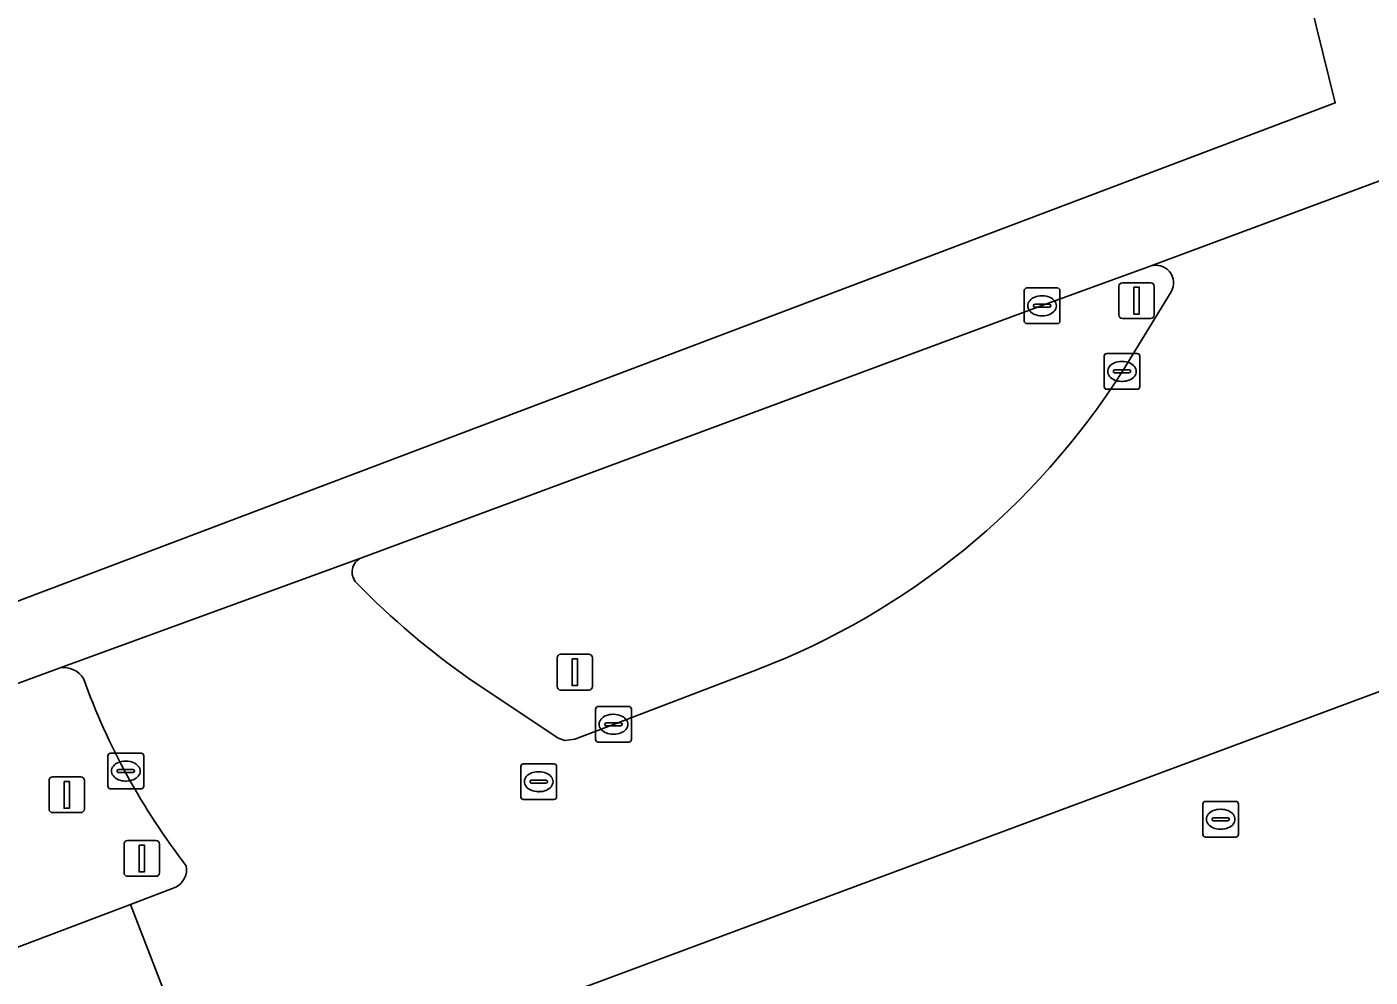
# Model space of a CAD drawing. Extents: x 160806 to 161707, y 383696 to 384148.
# Drawn here: x 160918.71 to 160956.33, y 383806.57 to 383833.17 of the extents above; entities that cross this region are included whole.
import ezdxf

# ---------------------------------------------------------------- set-up
doc = ezdxf.new("R2010")
doc.units = 0
for name, color, linetype in [('IMGEO_Berm_groen', 7, 'Continuous'), ('IMGEO_Kolk', 7, 'Continuous'), ('IMGEO_Lichtmast', 7, 'Continuous'), ('IMGEO_Portaal', 7, 'Continuous'), ('IMGEO_Rijbaan_lokaal_gesloten', 7, 'Continuous'), ('IMGEO_Rioolput', 7, 'Continuous'), ('IMGEO_Verkeerseiland_open', 7, 'Continuous'), ('IMGEO_Verkeersregelinstallatiepaal', 7, 'Continuous')]:
    doc.layers.add(name, color=color, linetype=linetype)

msp = doc.modelspace()

# ---------------------------------------------------------------- linework, layer by layer
at = {"layer": 'IMGEO_Berm_groen'}
msp.add_lwpolyline([(160919.645, 383815.225), (160916.057, 383813.917), (160916.455, 383812.908), (160914.648, 383812.226), (160914.747, 383811.889), (160917.477, 383808.558), (160917.643, 383808.146), (160917.962, 383807.222), (160921.617, 383808.606), (160922.883, 383809.085)], dxfattribs=at)
for centre, radius, start, end in [((160919.75, 383814.597), 0.637, 31.3203, 99.4995), ((160938.491, 383821.515), 19.352, 199.8994, 217.6718), ((160922.622, 383809.582), 0.561, 297.6962, 10.9353)]:
    msp.add_arc(centre, radius, start, end, dxfattribs=at)
at = {"layer": 'IMGEO_Kolk'}
for p, q in [((160946.644, 383824.938), (160946.644, 383825.79)), ((160946.719, 383825.864), (160947.571, 383825.864)), ((160947.132, 383825.644), (160947.157, 383825.644)), ((160947.645, 383825.79), (160947.645, 383824.938)), ((160946.903, 383825.358), (160946.903, 383825.37)), ((160947.341, 383825.321), (160946.943, 383825.321)), ((160946.946, 383825.407), (160947.344, 383825.407)), ((160947.387, 383825.37), (160947.387, 383825.358)), ((160947.571, 383824.864), (160946.719, 383824.864)), ((160947.155, 383825.084), (160947.13, 383825.084)), ((160948.881, 383823.101), (160948.881, 383823.953)), ((160948.956, 383824.027), (160949.808, 383824.027)), ((160949.369, 383823.807), (160949.394, 383823.807)), ((160949.882, 383823.953), (160949.882, 383823.101)), ((160949.14, 383823.521), (160949.14, 383823.533)), ((160949.578, 383823.484), (160949.18, 383823.484)), ((160949.183, 383823.57), (160949.581, 383823.57)), ((160949.624, 383823.533), (160949.624, 383823.521)), ((160949.808, 383823.027), (160948.956, 383823.027)), ((160949.392, 383823.247), (160949.367, 383823.247)), ((160934.64, 383813.222), (160934.64, 383814.074)), ((160934.715, 383814.148), (160935.567, 383814.148)), ((160935.128, 383813.928), (160935.153, 383813.928)), ((160935.641, 383814.074), (160935.641, 383813.222)), ((160934.899, 383813.642), (160934.899, 383813.654)), ((160935.337, 383813.605), (160934.939, 383813.605)), ((160934.942, 383813.691), (160935.34, 383813.691)), ((160935.383, 383813.654), (160935.383, 383813.642)), ((160935.567, 383813.148), (160934.715, 383813.148)), ((160935.151, 383813.368), (160935.126, 383813.368)), ((160920.982, 383811.913), (160920.982, 383812.765)), ((160921.057, 383812.839), (160921.909, 383812.839)), ((160921.983, 383812.765), (160921.983, 383811.913)), ((160921.284, 383812.382), (160921.682, 383812.382)), ((160921.47, 383812.619), (160921.495, 383812.619)), ((160921.241, 383812.333), (160921.241, 383812.345)), ((160921.679, 383812.296), (160921.281, 383812.296)), ((160921.493, 383812.059), (160921.468, 383812.059)), ((160921.725, 383812.345), (160921.725, 383812.333)), ((160921.909, 383811.839), (160921.057, 383811.839))]:
    msp.add_line(p, q, dxfattribs=at)
for points in [[(160946.644, 383824.938), (160946.644, 383825.79)], [(160946.719, 383825.864), (160947.571, 383825.864)], [(160947.645, 383825.79), (160947.645, 383824.938)], [(160947.571, 383824.864), (160946.719, 383824.864)], [(160948.881, 383823.101), (160948.881, 383823.953)], [(160948.956, 383824.027), (160949.808, 383824.027)], [(160949.882, 383823.953), (160949.882, 383823.101)], [(160949.808, 383823.027), (160948.956, 383823.027)], [(160934.64, 383813.222), (160934.64, 383814.074)], [(160934.715, 383814.148), (160935.567, 383814.148)], [(160935.641, 383814.074), (160935.641, 383813.222)], [(160935.567, 383813.148), (160934.715, 383813.148)], [(160920.982, 383811.913), (160920.982, 383812.765)], [(160921.057, 383812.839), (160921.909, 383812.839)], [(160921.983, 383812.765), (160921.983, 383811.913)], [(160921.909, 383811.839), (160921.057, 383811.839)]]:
    msp.add_lwpolyline(points, dxfattribs=at)
for centre, radius, start, end in [((160946.721, 383825.788), 0.0765, 91.552, 178.448), ((160946.721, 383825.788), 0.0765, 91.552, 178.448), ((160947.569, 383825.788), 0.0765, 1.552, 88.448), ((160947.569, 383825.788), 0.0765, 1.552, 88.448), ((160946.943, 383825.367), 0.0403, 85.8775, 175.7526), ((160946.94, 383825.357), 0.0366, 178.938, 274.7102), ((160947.344, 383825.364), 0.043, 264.8664, 352.4533), ((160947.348, 383825.369), 0.0386, 1.7309, 96.639), ((160946.721, 383824.94), 0.0765, 181.552, 268.448), ((160946.721, 383824.94), 0.0765, 181.552, 268.448), ((160947.569, 383824.94), 0.0765, 271.552, 358.448), ((160947.569, 383824.94), 0.0765, 271.552, 358.448), ((160948.958, 383823.951), 0.0765, 91.552, 178.448), ((160948.958, 383823.951), 0.0765, 91.552, 178.448), ((160949.806, 383823.951), 0.0765, 1.552, 88.448), ((160949.806, 383823.951), 0.0765, 1.552, 88.448), ((160949.18, 383823.53), 0.0403, 85.8775, 175.7526), ((160949.177, 383823.52), 0.0366, 178.938, 274.7102), ((160949.581, 383823.527), 0.043, 264.8664, 352.4533), ((160949.585, 383823.532), 0.0386, 1.7309, 96.639), ((160948.958, 383823.103), 0.0765, 181.552, 268.448), ((160948.958, 383823.103), 0.0765, 181.552, 268.448), ((160949.806, 383823.103), 0.0765, 271.552, 358.448), ((160949.806, 383823.103), 0.0765, 271.552, 358.448), ((160934.717, 383814.072), 0.0765, 91.552, 178.448), ((160934.717, 383814.072), 0.0765, 91.552, 178.448), ((160935.565, 383814.072), 0.0765, 1.552, 88.448), ((160935.565, 383814.072), 0.0765, 1.552, 88.448), ((160934.939, 383813.651), 0.0403, 85.8775, 175.7526), ((160934.936, 383813.641), 0.0366, 178.938, 274.7102), ((160935.34, 383813.648), 0.043, 264.8664, 352.4533), ((160935.344, 383813.653), 0.0386, 1.7309, 96.639), ((160934.717, 383813.224), 0.0765, 181.552, 268.448), ((160934.717, 383813.224), 0.0765, 181.552, 268.448), ((160935.565, 383813.224), 0.0765, 271.552, 358.448), ((160935.565, 383813.224), 0.0765, 271.552, 358.448), ((160921.059, 383812.763), 0.0765, 91.552, 178.448), ((160921.059, 383812.763), 0.0765, 91.552, 178.448), ((160921.907, 383812.763), 0.0765, 1.552, 88.448), ((160921.907, 383812.763), 0.0765, 1.552, 88.448), ((160921.281, 383812.342), 0.0403, 85.8775, 175.7526), ((160921.686, 383812.344), 0.0386, 1.7309, 96.639), ((160921.278, 383812.332), 0.0366, 178.938, 274.7102), ((160921.682, 383812.339), 0.043, 264.8664, 352.4533), ((160921.059, 383811.915), 0.0765, 181.552, 268.448), ((160921.059, 383811.915), 0.0765, 181.552, 268.448), ((160921.907, 383811.915), 0.0765, 271.552, 358.448), ((160921.907, 383811.915), 0.0765, 271.552, 358.448)]:
    msp.add_arc(centre, radius, start, end, dxfattribs=at)
for centre, major_axis, ratio, start_param, end_param in [((160947.131, 383825.364), (-0.387, 0.002), 0.722429, 4.712389, 7.853982), ((160947.156, 383825.364), (-0.39, 0.002), 0.717154, 1.570796, 4.712389), ((160949.368, 383823.527), (-0.387, 0.002), 0.722429, 4.712389, 7.853982), ((160949.393, 383823.527), (-0.39, 0.002), 0.717154, 1.570796, 4.712389), ((160935.127, 383813.648), (-0.387, 0.002), 0.722429, 4.712389, 7.853982), ((160935.152, 383813.648), (-0.39, 0.002), 0.717154, 1.570796, 4.712389), ((160921.469, 383812.339), (-0.387, 0.002), 0.722429, 4.712389, 7.853982), ((160921.494, 383812.339), (-0.39, 0.002), 0.717154, 1.570796, 4.712389)]:
    msp.add_ellipse(centre, major_axis=major_axis, ratio=ratio, start_param=start_param, end_param=end_param, dxfattribs=at)
at = {"layer": 'IMGEO_Lichtmast'}
for p, q in [((160919.332, 383811.275), (160919.332, 383812.075)), ((160919.332, 383812.075), (160919.332, 383811.275)), ((160919.432, 383812.175), (160920.222, 383812.175)), ((160920.222, 383812.175), (160919.432, 383812.175)), ((160920.322, 383812.075), (160920.322, 383811.275)), ((160920.322, 383811.275), (160920.322, 383812.075)), ((160920.222, 383811.175), (160919.432, 383811.175)), ((160919.432, 383811.175), (160920.222, 383811.175))]:
    msp.add_line(p, q, dxfattribs=at)
msp.add_lwpolyline([(160919.752, 383812.05), (160919.902, 383812.05), (160919.902, 383811.3), (160919.752, 383811.3), (160919.752, 383812.05)], dxfattribs=at)
for centre, start, end in [((160919.432, 383812.075), 90, 180), ((160919.432, 383812.075), 90, 180), ((160920.222, 383812.075), 0, 90), ((160920.222, 383812.075), 360, 90), ((160919.432, 383811.275), 180, 270), ((160919.432, 383811.275), 180, 270), ((160920.222, 383811.275), 270, 0), ((160920.222, 383811.275), 270, 0)]:
    msp.add_arc(centre, 0.1, start, end, dxfattribs=at)
at = {"layer": 'IMGEO_Portaal'}
for p, q in [((160933.561, 383814.708), (160933.561, 383815.508)), ((160933.561, 383815.508), (160933.561, 383814.708)), ((160933.661, 383815.608), (160934.451, 383815.608)), ((160934.451, 383815.608), (160933.661, 383815.608)), ((160934.551, 383815.508), (160934.551, 383814.708)), ((160934.551, 383814.708), (160934.551, 383815.508)), ((160934.451, 383814.608), (160933.661, 383814.608)), ((160933.661, 383814.608), (160934.451, 383814.608))]:
    msp.add_line(p, q, dxfattribs=at)
msp.add_lwpolyline([(160933.981, 383815.483), (160934.131, 383815.483), (160934.131, 383814.733), (160933.981, 383814.733), (160933.981, 383815.483)], dxfattribs=at)
for centre, start, end in [((160933.661, 383815.508), 90, 180), ((160933.661, 383815.508), 90, 180), ((160934.451, 383815.508), 0, 90), ((160934.451, 383815.508), 360, 90), ((160933.661, 383814.708), 180, 270), ((160933.661, 383814.708), 180, 270), ((160934.451, 383814.708), 270, 0), ((160934.451, 383814.708), 270, 0)]:
    msp.add_arc(centre, 0.1, start, end, dxfattribs=at)
at = {"layer": 'IMGEO_Rijbaan_lokaal_gesloten'}
for points in [[(160906.846, 383812.711), (160908.179, 383810.989), (160914.767, 383813.447), (160916.057, 383813.917), (160919.645, 383815.225), (160928.033, 383818.287), (160947.122, 383825.36), (160950.168, 383826.47), (160962.476, 383831.049), (160965.586, 383832.2), (160964.422, 383835.435), (160963.214, 383838.795), (160961.513, 383837.987), (160955.934, 383835.901), (160954.311, 383835.295), (160955.355, 383831.043), (160906.846, 383812.711)], [(160962.476, 383831.049), (160950.168, 383826.47)], [(160950.758, 383825.755), (160949.385, 383823.514)], [(160928.033, 383818.287), (160919.645, 383815.225)], [(160969.022, 383808.791), (160967.931, 383811.718), (160966.768, 383814.836), (160965.623, 383817.907), (160957.325, 383814.835), (160923.983, 383802.443), (160925.177, 383799.334), (160926.402, 383796.144), (160927.458, 383793.395), (160938.382, 383797.46)], [(160939.176, 383815.182), (160935.216, 383813.674), (160934.062, 383813.232), (160933.774, 383813.199), (160933.589, 383813.258), (160931.091, 383814.931)], [(160922.883, 383809.085), (160921.617, 383808.606), (160922.851, 383805.392), (160923.983, 383802.443), (160957.325, 383814.835)]]:
    msp.add_lwpolyline(points, dxfattribs=at)
msp.add_lwpolyline([(160921.617, 383808.606), (160917.962, 383807.222), (160912.65, 383805.205), (160914.718, 383802.425), (160922.851, 383805.392)], close=True, dxfattribs=at)
for centre, radius, start, end in [((160950.335, 383826.007), 0.492, 329.2156, 109.8416), ((160931.651, 383834.823), 21.034, 290.9642, 327.4745), ((160928.259, 383817.91), 0.439, 120.9791, 230.554), ((160943.823, 383833.087), 22.175, 224.4034, 234.9606), ((160919.75, 383814.597), 0.637, 31.3203, 99.4995), ((160938.491, 383821.515), 19.352, 199.8994, 217.6718), ((160922.622, 383809.582), 0.561, 297.6962, 10.9353)]:
    msp.add_arc(centre, radius, start, end, dxfattribs=at)
at = {"layer": 'IMGEO_Rioolput'}
for p, q in [((160932.546, 383811.616), (160932.546, 383812.468)), ((160932.621, 383812.542), (160933.473, 383812.542)), ((160933.547, 383812.468), (160933.547, 383811.616)), ((160932.805, 383812.036), (160932.805, 383812.048)), ((160932.848, 383812.085), (160933.246, 383812.085)), ((160933.034, 383812.322), (160933.059, 383812.322)), ((160933.289, 383812.048), (160933.289, 383812.036)), ((160933.243, 383811.999), (160932.845, 383811.999)), ((160933.057, 383811.762), (160933.032, 383811.762)), ((160933.473, 383811.542), (160932.621, 383811.542)), ((160951.645, 383810.564), (160951.645, 383811.416)), ((160951.72, 383811.49), (160952.572, 383811.49)), ((160952.133, 383811.27), (160952.158, 383811.27)), ((160952.646, 383811.416), (160952.646, 383810.564)), ((160951.904, 383810.984), (160951.904, 383810.996)), ((160952.342, 383810.947), (160951.944, 383810.947)), ((160951.947, 383811.033), (160952.345, 383811.033)), ((160952.388, 383810.996), (160952.388, 383810.984)), ((160952.156, 383810.71), (160952.131, 383810.71)), ((160952.572, 383810.49), (160951.72, 383810.49))]:
    msp.add_line(p, q, dxfattribs=at)
for points in [[(160932.546, 383811.616), (160932.546, 383812.468)], [(160932.621, 383812.542), (160933.473, 383812.542)], [(160933.547, 383812.468), (160933.547, 383811.616)], [(160933.473, 383811.542), (160932.621, 383811.542)], [(160951.645, 383810.564), (160951.645, 383811.416)], [(160951.72, 383811.49), (160952.572, 383811.49)], [(160952.646, 383811.416), (160952.646, 383810.564)], [(160952.572, 383810.49), (160951.72, 383810.49)]]:
    msp.add_lwpolyline(points, dxfattribs=at)
for centre, radius, start, end in [((160932.623, 383812.466), 0.0765, 91.552, 178.448), ((160932.623, 383812.466), 0.0765, 91.552, 178.448), ((160933.471, 383812.466), 0.0765, 1.552, 88.448), ((160933.471, 383812.466), 0.0765, 1.552, 88.448), ((160932.845, 383812.045), 0.0403, 85.8775, 175.7526), ((160932.842, 383812.035), 0.0366, 178.938, 274.7102), ((160933.246, 383812.042), 0.043, 264.8664, 352.4533), ((160933.25, 383812.047), 0.0386, 1.7309, 96.639), ((160932.623, 383811.618), 0.0765, 181.552, 268.448), ((160932.623, 383811.618), 0.0765, 181.552, 268.448), ((160933.471, 383811.618), 0.0765, 271.552, 358.448), ((160933.471, 383811.618), 0.0765, 271.552, 358.448), ((160951.722, 383811.414), 0.0765, 91.552, 178.448), ((160951.722, 383811.414), 0.0765, 91.552, 178.448), ((160952.57, 383811.414), 0.0765, 1.552, 88.448), ((160952.57, 383811.414), 0.0765, 1.552, 88.448), ((160951.944, 383810.993), 0.0403, 85.8775, 175.7526), ((160951.941, 383810.983), 0.0366, 178.938, 274.7102), ((160952.345, 383810.99), 0.043, 264.8664, 352.4533), ((160952.349, 383810.995), 0.0386, 1.7309, 96.639), ((160951.722, 383810.566), 0.0765, 181.552, 268.448), ((160951.722, 383810.566), 0.0765, 181.552, 268.448), ((160952.57, 383810.566), 0.0765, 271.552, 358.448), ((160952.57, 383810.566), 0.0765, 271.552, 358.448)]:
    msp.add_arc(centre, radius, start, end, dxfattribs=at)
for centre, major_axis, ratio, start_param, end_param in [((160933.033, 383812.042), (-0.387, 0.002), 0.722429, 4.712389, 7.853982), ((160933.058, 383812.042), (-0.39, 0.002), 0.717154, 1.570796, 4.712389), ((160952.132, 383810.99), (-0.387, 0.002), 0.722429, 4.712389, 7.853982), ((160952.157, 383810.99), (-0.39, 0.002), 0.717154, 1.570796, 4.712389)]:
    msp.add_ellipse(centre, major_axis=major_axis, ratio=ratio, start_param=start_param, end_param=end_param, dxfattribs=at)
at = {"layer": 'IMGEO_Verkeerseiland_open'}
for points in [[(160950.168, 383826.47), (160947.122, 383825.36), (160928.033, 383818.287)], [(160949.385, 383823.514), (160950.758, 383825.755)], [(160931.091, 383814.931), (160933.589, 383813.258), (160933.774, 383813.199), (160934.062, 383813.232), (160935.216, 383813.674), (160939.176, 383815.182)]]:
    msp.add_lwpolyline(points, dxfattribs=at)
for centre, radius, start, end in [((160950.335, 383826.007), 0.492, 329.2156, 109.8416), ((160931.651, 383834.823), 21.034, 290.9642, 327.4745), ((160928.259, 383817.91), 0.439, 120.9791, 230.554), ((160943.823, 383833.087), 22.175, 224.4034, 234.9606)]:
    msp.add_arc(centre, radius, start, end, dxfattribs=at)
at = {"layer": 'IMGEO_Verkeersregelinstallatiepaal'}
for p, q in [((160949.396, 383826.009), (160950.186, 383826.009)), ((160950.186, 383826.009), (160949.396, 383826.009)), ((160949.296, 383825.109), (160949.296, 383825.909)), ((160949.296, 383825.909), (160949.296, 383825.109)), ((160950.286, 383825.909), (160950.286, 383825.109)), ((160950.286, 383825.109), (160950.286, 383825.909)), ((160950.186, 383825.009), (160949.396, 383825.009)), ((160949.396, 383825.009), (160950.186, 383825.009)), ((160921.433, 383809.493), (160921.433, 383810.293)), ((160921.433, 383810.293), (160921.433, 383809.493)), ((160921.533, 383810.393), (160922.323, 383810.393)), ((160922.323, 383810.393), (160921.533, 383810.393)), ((160922.423, 383810.293), (160922.423, 383809.493)), ((160922.423, 383809.493), (160922.423, 383810.293)), ((160922.323, 383809.393), (160921.533, 383809.393)), ((160921.533, 383809.393), (160922.323, 383809.393))]:
    msp.add_line(p, q, dxfattribs=at)
for points in [[(160949.716, 383825.884), (160949.866, 383825.884), (160949.866, 383825.134), (160949.716, 383825.134), (160949.716, 383825.884)], [(160921.853, 383810.268), (160922.003, 383810.268), (160922.003, 383809.518), (160921.853, 383809.518), (160921.853, 383810.268)]]:
    msp.add_lwpolyline(points, dxfattribs=at)
for centre, start, end in [((160949.396, 383825.909), 90, 180), ((160949.396, 383825.909), 90, 180), ((160950.186, 383825.909), 0, 90), ((160950.186, 383825.909), 360, 90), ((160949.396, 383825.109), 180, 270), ((160949.396, 383825.109), 180, 270), ((160950.186, 383825.109), 270, 0), ((160950.186, 383825.109), 270, 0), ((160921.533, 383810.293), 90, 180), ((160921.533, 383810.293), 90, 180), ((160922.323, 383810.293), 0, 90), ((160922.323, 383810.293), 360, 90), ((160921.533, 383809.493), 180, 270), ((160921.533, 383809.493), 180, 270), ((160922.323, 383809.493), 270, 0), ((160922.323, 383809.493), 270, 0)]:
    msp.add_arc(centre, 0.1, start, end, dxfattribs=at)

doc.saveas('drawing.dxf')
